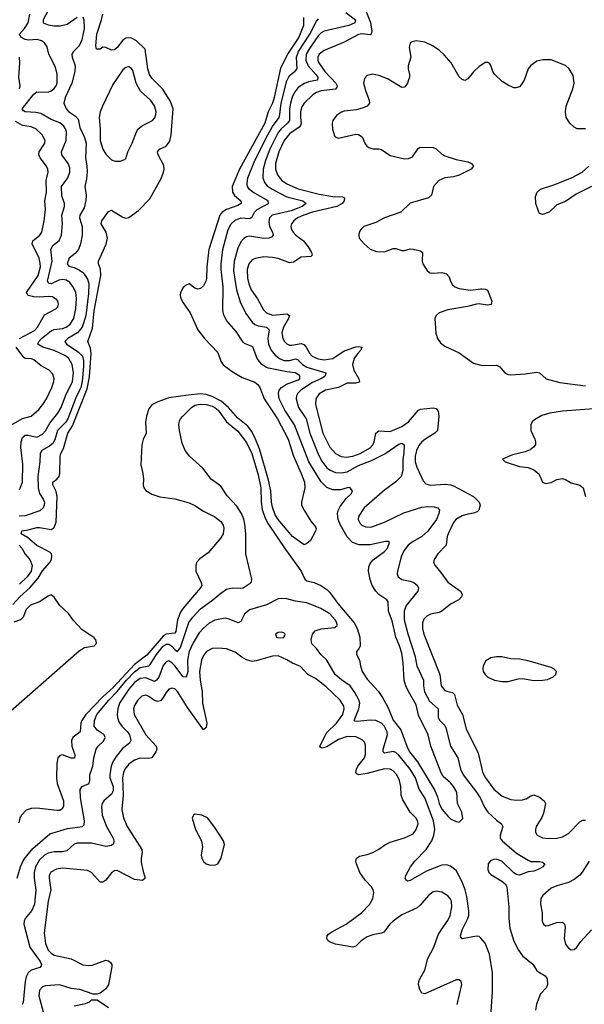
# Model space of a CAD drawing. Header units: inches. Extents: x 1550315 to 1685896, y 510706 to 640504.
# Tile 277 of 452: x 1636791 to 1640721, y 572052 to 578911. Entities that reach past the tile are written whole.
import ezdxf

# ---------------------------------------------------------------- set-up
doc = ezdxf.new("R2010")
doc.units = ezdxf.units.IN
doc.header["$MEASUREMENT"] = 0
doc.layers.add('B6537', color=7, linetype='Continuous')
doc.layers.add('B6547', color=7, linetype='Continuous')

msp = doc.modelspace()

# ---------------------------------------------------------------- linework, layer by layer
at = {"layer": 'B6537', "color": 5}
for points, elevation in [([(1637006.8, 579010), (1636954.8, 578910), (1636955, 578890), (1636990, 578875.8), (1637030, 578868.8), (1637072.4, 578867.6), (1637120.6, 578879.4), (1637190, 578929.7)], 440), ([(1636743.1, 574836.9), (1636792.2, 574890), (1636863.7, 574956.3), (1636918.9, 575021.1), (1636950, 575071.2), (1637001.3, 575130), (1637012.9, 575150), (1637015.8, 575175.8), (1637011.6, 575190), (1637001.5, 575201.5), (1636910, 575247.3), (1636844.5, 575304.5), (1636802.2, 575330), (1636802.7, 575337.3), (1636807, 575350), (1636850, 575356.4), (1636910, 575373.2), (1636930, 575374.3), (1637010, 575360.8), (1637030, 575374.3), (1637044.9, 575410), (1637052.8, 575590), (1637045.3, 575625.3), (1637020.7, 575670), (1637022, 575690), (1637050.4, 575709.6), (1637065.6, 575730), (1637069.9, 575750), (1637071.8, 575870), (1637077.8, 575890), (1637095.4, 575924.6), (1637126.7, 576030), (1637157.8, 576082.2), (1637260.1, 576339.9), (1637276, 576424), (1637287.4, 576587.4), (1637283.2, 576623.2), (1637265.8, 576670), (1637297.3, 576762.7), (1637310, 576882), (1637356.3, 577130), (1637352.5, 577172.5), (1637340.5, 577210), (1637340.5, 577230), (1637392.8, 577347.2), (1637401.2, 577390), (1637391.8, 577431.8), (1637358.5, 577490), (1637362.2, 577510), (1637410, 577574), (1637430, 577584.9), (1637510, 577535.6), (1637530, 577529.1), (1637550, 577532.2), (1637618.3, 577581.7), (1637696.7, 577663.3), (1637775.8, 577804.2), (1637792.3, 577850), (1637796.5, 577870), (1637794.9, 577894.9), (1637755.3, 577970), (1637751.2, 577990), (1637764.5, 578010), (1637811.5, 578030), (1637835.4, 578064.6), (1637844.4, 578110), (1637860.3, 578290), (1637841.2, 578341.2), (1637786.3, 578426.3), (1637710, 578504.4), (1637694.7, 578530), (1637683.3, 578570), (1637665.3, 578705.3), (1637603.9, 578763.9), (1637570, 578781.8), (1637550, 578785), (1637530, 578781.5), (1637510, 578767.7), (1637470, 578718.2), (1637450, 578700.9), (1637430, 578698.5), (1637390, 578717.3), (1637370, 578718.9), (1637350, 578707.1), (1637326.5, 578706.5), (1637320.7, 578730), (1637327.4, 578810), (1637361.1, 578910), (1637369.1, 578950)], 420), ([(1636790, 575634.9), (1636810.6, 575690), (1636813.7, 575813.7), (1636799.3, 575930), (1636801.8, 575970), (1636810, 576000.2), (1636830, 576016.2), (1636850, 576016.3), (1636910, 576003.8), (1636950, 576023), (1636970, 576047), (1636999.7, 576100.3), (1637056.8, 576170), (1637079.6, 576210), (1637109.4, 576290), (1637157.6, 576390), (1637165.6, 576450), (1637155.8, 576510), (1637133.9, 576550), (1637109.8, 576570), (1637030, 576607.1), (1636951, 576630), (1636916.4, 576650), (1636924.3, 576670), (1636942.7, 576690), (1637010, 576744.6), (1637030, 576752.5), (1637090, 576758.9), (1637114.8, 576770), (1637142.5, 576790), (1637167.9, 576830), (1637181.7, 576898.3), (1637187.5, 576970), (1637181.8, 577010), (1637166.4, 577046.4), (1637140.9, 577080.9), (1637116.6, 577096.6), (1637090, 577101.3), (1637063.6, 577096.4), (1637010, 577071), (1636992.8, 577072.8), (1636985.1, 577090), (1637015.9, 577230), (1637008.3, 577311.7), (1637021.9, 577338.1), (1637066.4, 577373.6), (1637081.6, 577410), (1637089.9, 577490), (1637084.5, 577550), (1637102, 577610), (1637102.6, 577630), (1637085.3, 577685.3), (1637081.6, 577750), (1637126.7, 577810), (1637141.1, 577850), (1637139.3, 577879.3), (1637129.2, 577910), (1637083.2, 577970), (1637083, 577990), (1637114.8, 578070), (1637116.2, 578130), (1637110.7, 578150.7), (1637099.1, 578170), (1637070, 578192.9), (1637010, 578216.6), (1636937.7, 578257.7), (1636904.3, 578264.3), (1636828.4, 578268.4), (1636816.5, 578276.5), (1636808, 578290), (1636890, 578392.1), (1636910, 578407.7), (1636990, 578406.8), (1637010, 578415), (1637028.6, 578430), (1637043.7, 578450), (1637051.3, 578470), (1637052.5, 578532.5), (1637039.7, 578579.7), (1636994, 578670), (1636982.3, 578722.3), (1636964, 578750), (1636943.8, 578763.8), (1636913.2, 578773.2), (1636851.7, 578768.3), (1636830, 578773.2), (1636799.8, 578790), (1636789.8, 578810), (1636824.1, 578850), (1636849.8, 578890), (1636860.5, 578950)], 460), ([(1639060.8, 578960.8), (1639128.2, 578910), (1639123.2, 578890), (1639080.9, 578870), (1638910, 578830.5), (1638890, 578820.5), (1638870, 578800.5), (1638807.3, 578710), (1638785.1, 578670), (1638781.8, 578630), (1638799.7, 578590), (1638852.9, 578530), (1638865.2, 578510), (1638864.4, 578490), (1638801.7, 578478.3), (1638772.6, 578467.4), (1638730, 578438), (1638707.8, 578412.2), (1638690, 578378.2), (1638676.2, 578330), (1638670.1, 578290), (1638670.1, 578210), (1638654.1, 578190), (1638610, 578151.2), (1638590, 578124.3), (1638533, 578010), (1638501.5, 577930), (1638486.3, 577870), (1638484, 577810), (1638496.1, 577776.1), (1638513.9, 577753.9), (1638547.5, 577730), (1638650, 577677.9), (1638761.8, 577650), (1638784.4, 577630), (1638757.5, 577610), (1638681.1, 577578.9), (1638549.3, 577550), (1638530.9, 577530), (1638524.7, 577504.7), (1638528.9, 577470), (1638550.1, 577430), (1638555.2, 577410), (1638543.4, 577396.6), (1638527.3, 577390), (1638490, 577387), (1638390, 577403.9), (1638370, 577399.4), (1638350, 577387.7), (1638330, 577364.4), (1638310, 577320.5), (1638284.5, 577230), (1638278.4, 577161.6), (1638299.9, 577030), (1638325, 576945), (1638365.4, 576865.4), (1638410, 576804.6), (1638428.2, 576788.2), (1638450, 576777.5), (1638510, 576768.1), (1638527.5, 576750), (1638518.7, 576690), (1638523.4, 576650), (1638542.2, 576610), (1638570, 576573.4), (1638600.2, 576550), (1638630, 576537.9), (1638670, 576537.1), (1638710, 576549.1), (1638724.8, 576544.8), (1638758.8, 576510), (1638789.8, 576489.8), (1638921.1, 576450), (1638918, 576430), (1638910, 576424.2), (1638888.1, 576410), (1638830, 576384.5), (1638748.1, 576330), (1638726.9, 576310), (1638717.4, 576290), (1638715.3, 576270), (1638731.7, 576210), (1638785, 576130), (1638810.7, 576030.7), (1638870, 575880.7), (1638894.9, 575834.9), (1638930, 575790.1), (1638953, 575773), (1638990, 575756.8), (1639030, 575754.1), (1639070, 575762.2), (1639150, 575804.7), (1639239.4, 575840.6), (1639333.1, 575886.9), (1639430, 575953), (1639450, 575960.4), (1639467.3, 575950), (1639465.1, 575890), (1639458.6, 575850), (1639458.3, 575770), (1639445.8, 575730), (1639410, 575690.7), (1639330, 575633.2), (1639187.8, 575510), (1639150.3, 575450), (1639148, 575430), (1639161.5, 575401.5), (1639172.7, 575390), (1639199.3, 575379.3), (1639230, 575375.9), (1639250, 575379.7), (1639330, 575409.6), (1639465.2, 575474.8), (1639590, 575514.7), (1639630, 575519.8), (1639677.1, 575517.1), (1639701.6, 575510), (1639713.2, 575493.2), (1639709.4, 575470), (1639693, 575430), (1639632.5, 575347.5), (1639590, 575309.8), (1639530, 575277.2), (1639494.7, 575250), (1639464.6, 575210), (1639445.4, 575170), (1639421.7, 575070), (1639419.5, 575050), (1639425.5, 575030), (1639451.4, 575011.4), (1639510, 574999.4), (1639533.7, 574990), (1639559.6, 574970), (1639567.6, 574950), (1639562.3, 574930), (1639480.4, 574830), (1639466.8, 574790), (1639467.6, 574730), (1639492.9, 574632.9), (1639542, 574482), (1639556.4, 574410), (1639601.8, 574310), (1639601.7, 574270), (1639608.8, 574228.8), (1639643.7, 574163.7), (1639702.7, 574110), (1639704.4, 574050), (1639715, 574030), (1639750, 573993.6), (1639757.8, 573977.8), (1639790.2, 573850), (1639841.8, 573770), (1639858.2, 573690), (1639876.8, 573650), (1639970.1, 573530.1), (1639995.5, 573490), (1640000, 573480.2)], 460), ([(1639187, 579007), (1639232.4, 578892.4), (1639242.6, 578830), (1639238.3, 578810), (1639230, 578805.2), (1639171.9, 578811.9), (1639150, 578809.2), (1639050, 578755.9), (1638910, 578697.5), (1638876.6, 578670), (1638866.7, 578650), (1638866.9, 578630), (1638874.1, 578610), (1638915.2, 578550), (1638991.2, 578470), (1639001.3, 578450), (1638999.4, 578440.6), (1638990, 578427.8), (1638890, 578414.8), (1638856.1, 578403.9), (1638832.3, 578387.7), (1638770.5, 578329.5), (1638755.7, 578304.3), (1638746, 578270), (1638744.7, 578230), (1638750.6, 578190), (1638745.6, 578174.4), (1638736.4, 578163.6), (1638670, 578116.9), (1638631.4, 578070), (1638593.6, 577990), (1638572.3, 577910), (1638572.1, 577870), (1638585, 577830), (1638614.3, 577794.3), (1638650, 577768.6), (1638730, 577733.6), (1638874.8, 577694.8), (1638970, 577679.1), (1639038.2, 577678.2), (1639051.2, 577670), (1639049.4, 577650), (1639034.8, 577630), (1638998.2, 577610), (1638830.2, 577570), (1638769.2, 577550), (1638725.8, 577530), (1638698.5, 577510), (1638683.5, 577490), (1638679.3, 577470), (1638683, 577450), (1638694.2, 577430), (1638712.6, 577410), (1638765.3, 577370), (1638797.9, 577330), (1638821.8, 577290), (1638826.7, 577270), (1638818, 577262), (1638750, 577256.2), (1638697.3, 577222.7), (1638670, 577218.6), (1638590, 577246.6), (1638550, 577255.2), (1638490, 577258.6), (1638430, 577248.2), (1638410, 577238.9), (1638385.5, 577210), (1638375.1, 577170), (1638376.4, 577110), (1638385.8, 577070), (1638402.9, 577030), (1638447.4, 576967.4), (1638488.6, 576890), (1638509.2, 576870), (1638550, 576852.5), (1638650, 576861.7), (1638667.9, 576850), (1638662.5, 576830), (1638627.3, 576770), (1638616.3, 576730), (1638623, 576690), (1638634.2, 576670), (1638650, 576654.2), (1638670, 576645), (1638684.1, 576644.1), (1638750, 576655.1), (1638769, 576649), (1638785, 576630), (1638807.9, 576587.9), (1638827.5, 576567.5), (1638868.5, 576548.5), (1638910, 576541), (1638970, 576551.3), (1639050, 576603.6), (1639070, 576611.7), (1639131.4, 576631.4), (1639150, 576634.1), (1639171.6, 576630), (1639165.4, 576610), (1639139.1, 576580.9), (1639119.1, 576550), (1639107, 576510), (1639115.8, 576470), (1639151, 576410), (1639156.9, 576390), (1639153.8, 576386.2), (1639130, 576379.1), (1639070, 576378.4), (1639010, 576348), (1638919.5, 576330), (1638875.6, 576304.4), (1638851.8, 576270), (1638850.2, 576229.8), (1638901.8, 576030), (1638950, 575934), (1638990, 575888.7), (1639027.9, 575867.9), (1639063.3, 575863.3), (1639110, 575871.2), (1639160.4, 575890), (1639230, 575928.8), (1639249.8, 575950), (1639259.4, 575970), (1639270.9, 576030), (1639290, 576048), (1639370, 576043), (1639450, 576078), (1639497.3, 576110), (1639567.9, 576192.1), (1639581.3, 576198.7), (1639670, 576208.4), (1639690, 576201.7), (1639704.6, 576184.6), (1639708.8, 576150), (1639700.2, 576050), (1639680.8, 576030), (1639610, 575987.4), (1639589.5, 575970), (1639570, 575944.8), (1639552.9, 575910), (1639543.4, 575870), (1639543.4, 575830), (1639554.3, 575794.3), (1639598.8, 575698.8), (1639617.5, 575677.5), (1639650, 575668.1), (1639754.4, 575674.4), (1639790, 575671), (1639810, 575664.1), (1639950.3, 575590), (1639990, 575550.3), (1639996.1, 575530), (1639986.2, 575493.8), (1639976.3, 575483.7), (1639950, 575472.3), (1639910, 575467), (1639870, 575454.7), (1639826.4, 575430), (1639810, 575408.3), (1639773.1, 575330), (1639766.4, 575310), (1639759, 575250), (1639700.9, 575190), (1639675.8, 575150), (1639672.2, 575130), (1639682, 575110), (1639730, 575051.6), (1639770, 574993.1), (1639860.4, 574930), (1639870.4, 574910), (1639867, 574890), (1639847.2, 574870), (1639790, 574839.4), (1639730, 574789.8), (1639710, 574780.7), (1639651.1, 574768.9), (1639624.7, 574755.3), (1639604.3, 574735.7), (1639594.2, 574710), (1639594.4, 574670), (1639604.1, 574630), (1639715.9, 574350), (1639725.6, 574270), (1639750, 574239.2), (1639770, 574230.2), (1639803.6, 574223.6), (1639818.5, 574210), (1639836.2, 574136.2), (1639873.9, 574070), (1639898, 573970), (1639981.8, 573801.8), (1640000, 573723.3)], 480), ([(1636773.4, 572930), (1636797.3, 573010), (1636820.2, 573059.8), (1636883.2, 573136.8), (1637000.4, 573239.6), (1637123, 573277), (1637228, 573290), (1637238.9, 573301.1), (1637241.1, 573330), (1637213.4, 573490), (1637211.1, 573548.9), (1637226, 573570), (1637273.6, 573590), (1637278.5, 573610), (1637278.6, 573650), (1637300.2, 573710), (1637306.2, 573770), (1637322.9, 573830), (1637336.2, 573850), (1637374.2, 573885.8), (1637385.8, 573910), (1637380.1, 573930), (1637330, 573962.6), (1637310.1, 573990), (1637310.8, 574030), (1637328.1, 574070), (1637411, 574170), (1637469.7, 574230.3), (1637534.1, 574310), (1637590, 574369), (1637630, 574399.4), (1637689.4, 574410.6), (1637700, 574420), (1637742.5, 574490), (1637790, 574546.4), (1637810, 574561.3), (1637830, 574561.5), (1637850, 574547.5), (1637870, 574523), (1637890.5, 574509.5), (1637910, 574537.2), (1637969.1, 574710.9), (1637995.1, 574750), (1638050, 574807.4), (1638135.9, 574870), (1638190, 574916.8), (1638230, 574943.2), (1638270, 574953.8), (1638330, 574949.8), (1638346, 574954), (1638395.3, 574984.7), (1638404.6, 574995.4), (1638407, 575013), (1638365.4, 575190), (1638364.4, 575330), (1638357.6, 575397.6), (1638350.8, 575430.8), (1638335.6, 575470), (1638301.3, 575521.3), (1638234.4, 575594.4), (1638190, 575661.5), (1638124.6, 575710), (1638066.8, 575786.8), (1637972.9, 575870), (1637943.1, 575910), (1637921, 575961), (1637903.6, 576050), (1637899.6, 576090), (1637903.2, 576116.8), (1637909.3, 576130.7), (1637926.7, 576150), (1637986.9, 576210), (1638010, 576225.7), (1638046.9, 576233.1), (1638090, 576231.2), (1638130, 576219.4), (1638150, 576208.6), (1638171.7, 576190), (1638230.9, 576110.9), (1638310, 576044.4), (1638370, 575965.5), (1638405.7, 575890), (1638450, 575739.8), (1638470.2, 575650), (1638471.6, 575550), (1638478.1, 575498.1), (1638498.8, 575438.8), (1638519.7, 575399.7), (1638640.2, 575220.2), (1638750.4, 575070), (1638774.7, 575014.7), (1638790, 575002.3), (1638841.6, 574990), (1638887.1, 574970), (1638930, 574940.6), (1638950, 574921.5), (1639004.8, 574844.8), (1639118.9, 574710), (1639139.7, 574670), (1639158.8, 574610), (1639160.2, 574550), (1639150.6, 574529.4), (1639134.3, 574510), (1639135.8, 574490), (1639157.2, 574450), (1639162.2, 574410), (1639175.7, 574370), (1639210, 574317.7), (1639289.1, 574230), (1639316.5, 574190), (1639356.3, 574116.3), (1639390, 574030.7), (1639443.5, 573963.5), (1639485.4, 573850), (1639504.5, 573810), (1639560.3, 573740.3), (1639681.4, 573541.4), (1639698.3, 573498.3), (1639710, 573449.7), (1639730, 573411.2), (1639770, 573361.6), (1639790, 573344.5), (1639830, 573325.2), (1639850, 573321.2), (1639874.4, 573345.6), (1639868.5, 573390), (1639839, 573450), (1639832.7, 573530), (1639811.4, 573570), (1639790, 573595.5), (1639739.7, 573639.7), (1639724.7, 573664.7), (1639653.9, 573850), (1639633.8, 573930), (1639567.2, 574067.2), (1639550, 574138.3), (1639496.2, 574230), (1639478.1, 574270), (1639467.3, 574310), (1639460.6, 574430), (1639450, 574498.4), (1639434.9, 574550), (1639408.6, 574608.6), (1639383.3, 574723.3), (1639358.8, 574790), (1639354.9, 574854.9), (1639346, 574870), (1639290, 574907.7), (1639269.2, 574929.2), (1639243.9, 574970), (1639229.5, 575010.5), (1639218.4, 575070), (1639221.3, 575098.7), (1639230, 575123.5), (1639251.6, 575148.4), (1639330, 575206), (1639350.1, 575230), (1639364, 575270), (1639355.8, 575275.8), (1639336.7, 575276.7), (1639230, 575253.8), (1639152.9, 575253), (1639108.6, 575268.6), (1639070, 575308.7), (1639023.6, 575390), (1639008.7, 575430), (1639002.9, 575470), (1639007.3, 575492.7), (1639020.7, 575519.3), (1639063.3, 575576.7), (1639100.9, 575610), (1639107.6, 575630), (1639090, 575652.1), (1639070, 575650.9), (1639024.4, 575635.6), (1638970, 575636.1), (1638930, 575652.6), (1638890, 575692.9), (1638803.1, 575830), (1638703.8, 576090), (1638636.3, 576190), (1638598.2, 576270), (1638593.3, 576310), (1638597.7, 576330), (1638612.6, 576350), (1638648.1, 576371.9), (1638730, 576403.2), (1638740.7, 576410), (1638741.6, 576430), (1638710, 576450.1), (1638650, 576457), (1638522.9, 576482.9), (1638505, 576490), (1638477.1, 576510), (1638444.6, 576550), (1638412.9, 576632.8), (1638356.6, 576656.6), (1638345.5, 576665.5), (1638298.3, 576738.3), (1638233.8, 576813.8), (1638212.9, 576852.8), (1638205.4, 576885.4), (1638208.1, 577050), (1638192.8, 577170), (1638193.6, 577210), (1638205.2, 577310), (1638241.5, 577450), (1638262, 577490), (1638290, 577515.6), (1638330, 577529.9), (1638390, 577526.7), (1638399.5, 577530), (1638410, 577537.7), (1638425.3, 577570), (1638443.2, 577590), (1638523.1, 577630), (1638520.3, 577650), (1638413.7, 577710), (1638389.4, 577730), (1638377, 577750), (1638373.4, 577770), (1638379.6, 577810), (1638428.3, 577930), (1638519, 578110), (1638551.8, 578168.2), (1638596.7, 578230), (1638602.8, 578250), (1638611.3, 578330), (1638650, 578485.6), (1638670, 578523.2), (1638707.8, 578552.2), (1638722.1, 578570), (1638718.1, 578650), (1638732.6, 578690), (1638810.6, 578809.4), (1638857.9, 578902.1), (1638870, 578916.4)], 440), ([(1638766.9, 578926.9), (1638767, 578870), (1638733.9, 578790), (1638660.8, 578679.2), (1638605.7, 578574.3), (1638562.3, 578370), (1638550, 578329.8), (1638521.3, 578270), (1638497.7, 578190), (1638322, 577870), (1638269.6, 577750), (1638271.5, 577710), (1638286.4, 577686.4), (1638329.2, 577650), (1638331.7, 577630), (1638310, 577618), (1638230, 577589.9), (1638199.3, 577570), (1638183.7, 577550), (1638107.9, 577310), (1638094.5, 577190), (1638091.3, 577108.7), (1638087.1, 577090), (1638070, 577057.6), (1638050, 577039.5), (1638030, 577034.5), (1638010, 577040.9), (1637970, 577071.5), (1637950, 577062.6), (1637930, 577045.7), (1637910.2, 577010), (1637908.2, 576990), (1637912.9, 576970), (1637930, 576939.3), (1637976.5, 576870), (1638031.5, 576750), (1638076.5, 576690), (1638170, 576593.7), (1638192.2, 576532.2), (1638207.8, 576507.8), (1638270, 576460.9), (1638339.4, 576419.4), (1638427.2, 576387.2), (1638448.4, 576370), (1638463.1, 576350), (1638493.7, 576270), (1638585.8, 576130), (1638659.8, 575990), (1638696.1, 575870), (1638751, 575750), (1638773.4, 575690), (1638775.5, 575650), (1638753, 575550), (1638753.4, 575530), (1638772.7, 575490), (1638818, 575418), (1638850, 575378), (1638853.7, 575366.3), (1638851, 575349), (1638816.3, 575283.7), (1638790, 575262), (1638770, 575254), (1638690, 575312), (1638590, 575429.8), (1638570, 575463), (1638550, 575514.5), (1638543.4, 575550), (1638539.3, 575630), (1638522.3, 575702.3), (1638461.3, 575921.3), (1638426.1, 576006.1), (1638405, 576045), (1638378.8, 576078.8), (1638310, 576136.4), (1638243.6, 576210), (1638193.8, 576253.8), (1638130, 576285.7), (1638090, 576299.4), (1638050, 576303.7), (1637963.5, 576296.5), (1637830, 576276.1), (1637751.8, 576248.2), (1637710, 576227.6), (1637690, 576199.7), (1637672.8, 576150), (1637667.3, 576107.3), (1637670.3, 576030), (1637650, 575986), (1637640.2, 575950), (1637634, 575810), (1637648.2, 575750), (1637653.4, 575710), (1637650.7, 575670.7), (1637656, 575650), (1637670, 575631.3), (1637710, 575604.7), (1637766.4, 575586.4), (1637870, 575574), (1637970, 575544.9), (1638010, 575525.8), (1638070, 575486.9), (1638150, 575449), (1638190, 575416.5), (1638207.2, 575390), (1638211.4, 575370), (1638207.2, 575330), (1638190, 575300.7), (1638103.6, 575196.4), (1638044.7, 575155.3), (1638022.8, 575130), (1638016.8, 575103.2), (1638018, 575070), (1638054.9, 574990), (1638058, 574970), (1638047.8, 574950), (1637928.7, 574811.3), (1637910, 574783.2), (1637890.1, 574729.9), (1637876.9, 574650), (1637870, 574636.5), (1637810.3, 574630.3), (1637790, 574616.2), (1637675.8, 574484.2), (1637590, 574418.1), (1637441, 574259), (1637370, 574193), (1637252.4, 574070), (1637223.9, 574030), (1637216.5, 574010), (1637212.8, 573950), (1637162, 573910), (1637151.3, 573890), (1637154.8, 573850), (1637175.6, 573790), (1637172.7, 573767.3), (1637150, 573765.9), (1637090, 573788.9), (1637070, 573785.1), (1637056.9, 573770), (1637050.2, 573729.8), (1637046.4, 573630), (1637052.1, 573590), (1637095.9, 573470), (1637095.3, 573430), (1637086.9, 573413.1), (1637070, 573403.1), (1637050, 573401.5), (1636910, 573419.1), (1636870, 573416.1), (1636836.5, 573403.5), (1636803.8, 573370), (1636792.7, 573350), (1636784.7, 573315.3)], 420), ([(1637230, 578932), (1637238.5, 578910), (1637238.9, 578850), (1637222.6, 578770), (1637204.2, 578730), (1637164.5, 578690), (1637153.5, 578670), (1637155.8, 578650), (1637177.6, 578590), (1637175.3, 578550), (1637152.8, 578470), (1637107.8, 578370), (1637098.7, 578330), (1637113.6, 578290), (1637130, 578270.9), (1637179.7, 578239.7), (1637198.6, 578218.6), (1637210, 578160.7), (1637242.7, 578090), (1637254.3, 578050), (1637248.9, 577951.1), (1637259.2, 577890), (1637260.2, 577850), (1637256.5, 577803.5), (1637244.6, 577750), (1637252.9, 577690), (1637252.1, 577652.1), (1637240.3, 577599.7), (1637209.8, 577550), (1637206.5, 577530), (1637224.9, 577470), (1637226, 577410), (1637214.8, 577350), (1637200.3, 577310), (1637178.2, 577281.8), (1637135, 577250), (1637121.1, 577210), (1637133.6, 577193.6), (1637170, 577184.1), (1637207.3, 577167.3), (1637230.5, 577150), (1637247.3, 577130), (1637262.7, 577102.7), (1637271.5, 577071.5), (1637270, 577004), (1637251.1, 576848.9), (1637225, 576770), (1637192.6, 576730), (1637126.2, 576690), (1637106.2, 576670), (1637117.8, 576650), (1637198.3, 576598.3), (1637227.8, 576567.8), (1637234.5, 576534.5), (1637234.7, 576494.7), (1637226.5, 576390), (1637216.1, 576350), (1637182.4, 576277.6), (1637125.6, 576130), (1637110, 576104.6), (1637054.1, 576050), (1637035.4, 575984.6), (1637021.1, 575958.9), (1636998.9, 575941.1), (1636944.5, 575910), (1636934.5, 575890), (1636931.7, 575830), (1636917.5, 575730), (1636918.7, 575650), (1636929.5, 575609.4), (1636955.3, 575570), (1636962.8, 575550), (1636962.4, 575530), (1636954.7, 575510), (1636930.6, 575489.4), (1636830, 575454.3), (1636787.9, 575452.1)], 440), ([(1640000, 578592.7), (1639990, 578586), (1639950, 578547), (1639910, 578498.4), (1639890, 578487.3), (1639870, 578493.6), (1639850, 578513.3), (1639793.5, 578610), (1639746.7, 578666.7), (1639710, 578699.2), (1639665.1, 578730), (1639610, 578754), (1639550, 578764.4), (1639522.8, 578757.2), (1639510, 578749.3), (1639501.8, 578718.2), (1639512.9, 578650), (1639495.2, 578590), (1639494.5, 578570), (1639504.8, 578530), (1639505, 578510), (1639490, 578469.7), (1639474.9, 578445.1), (1639470, 578440.4), (1639450, 578439.8), (1639350, 578499.9), (1639290, 578522.2), (1639250, 578530.7), (1639210, 578522.3), (1639190, 578500.9), (1639185, 578470), (1639200.2, 578410), (1639224.6, 578350), (1639226, 578330), (1639210.4, 578310), (1639182.4, 578297.6), (1639135.8, 578284.2), (1639050, 578275), (1639030, 578268.2), (1638995.8, 578244.2), (1638970.9, 578210), (1638965.4, 578190), (1638968, 578148), (1638982.7, 578102.7), (1638991.8, 578091.8), (1639010, 578084.9), (1639130, 578112.8), (1639150, 578112.5), (1639175, 578095), (1639193.2, 578050), (1639206.7, 578030), (1639220.6, 578020.6), (1639250, 578012), (1639290, 578012.5), (1639310, 578007.8), (1639370, 577965.4), (1639470, 577941.8), (1639496.5, 577943.5), (1639524.5, 577955.5), (1639565.6, 578014.4), (1639577.5, 578022.5), (1639670, 578021.7), (1639690, 578012), (1639730, 577974.3), (1639750, 577962.6), (1639830, 577937.2), (1639910, 577922), (1639936.4, 577910), (1639950.4, 577890), (1639933, 577870), (1639850, 577828.9), (1639810, 577816.1), (1639750, 577809.8), (1639708.5, 577790), (1639672.2, 577750), (1639658.4, 577690), (1639635.5, 577670), (1639510, 577633.6), (1639444.2, 577570), (1639330.3, 577530), (1639270, 577499.4), (1639187, 577470), (1639166, 577450), (1639154.6, 577430), (1639151.7, 577410), (1639154.9, 577390), (1639187.6, 577350), (1639230, 577313.8), (1639275.5, 577295.5), (1639330, 577293.7), (1639390, 577317.1), (1639410, 577317.9), (1639450, 577304), (1639470, 577303.2), (1639510, 577313.9), (1639530, 577313.8), (1639580.6, 577300.6), (1639595.5, 577290), (1639592.2, 577230), (1639596.9, 577210), (1639630, 577160.5), (1639647.3, 577147.3), (1639670, 577144.9), (1639730, 577150.2), (1639761.5, 577141.5), (1639780.9, 577120.9), (1639790.3, 577090), (1639804.2, 577064.2), (1639819.3, 577050), (1639850, 577038.6), (1639930, 577027.4), (1640000, 577035.4)], 520), ([(1636790.5, 578430), (1636793.2, 578450), (1636785.5, 578510), (1636792.9, 578610), (1636789.8, 578650)], 480), ([(1636790.3, 576689.7), (1636894.8, 576745.2), (1636915.9, 576770), (1636964.3, 576855.7), (1637042.5, 576897.5), (1637055.4, 576910), (1637061, 576930), (1637057.2, 576950), (1637050, 576960.5), (1637019.9, 576979.9), (1636990, 576983.9), (1636930, 576977.8), (1636890, 576981.5), (1636850.5, 576990.5), (1636839.2, 577010), (1636920.6, 577130), (1636935.4, 577190), (1636934.6, 577214.6), (1636925.6, 577250), (1636877.1, 577350), (1636882.8, 577370), (1636932.3, 577410), (1636946, 577430), (1636961.3, 577510), (1636969.9, 577590), (1636966.7, 577650), (1636977.8, 577710), (1636975.8, 577790), (1636989.8, 577850), (1636987.2, 577870), (1636976.5, 577890), (1636933.9, 577950), (1636925, 577970), (1636926.8, 577990), (1636965.6, 578050), (1636967.6, 578070), (1636947.6, 578110), (1636904, 578150), (1636870, 578165.2), (1636810, 578173.4), (1636762.3, 578202.3)], 480), ([(1640000, 576929.8), (1639990, 576931.3), (1639970, 576929.8), (1639907.9, 576912.1), (1639770, 576889.8), (1639710, 576869.7), (1639688.8, 576851.2), (1639680.7, 576830), (1639688.2, 576728.2), (1639699.5, 576690), (1639720.5, 576660.5), (1639750, 576637), (1639850, 576590.3), (1639950, 576517.7), (1640000, 576504)], 520), ([(1636734.2, 576090), (1636810, 576134.1), (1636871.5, 576148.5), (1636923.7, 576196.3), (1636953.1, 576230), (1636978.4, 576270), (1637014.9, 576350), (1637028, 576390), (1637029.8, 576410), (1637021.1, 576441.1), (1636995.6, 576470), (1636940.7, 576500.7), (1636890, 576542.8), (1636870, 576549), (1636830, 576550.7), (1636818.7, 576558.7), (1636767.5, 576630)], 480), ([(1636788, 575250), (1636805.2, 575230), (1636828.4, 575188.4), (1636862.7, 575150), (1636877.2, 575110), (1636871.5, 575070), (1636842.2, 575030), (1636790, 574977.9)], 440), ([(1636649.8, 574030), (1637206, 574514), (1637242.6, 574537.4), (1637310, 574548.3), (1637319.9, 574560.1), (1637325.7, 574570), (1637321, 574590), (1637310, 574604.8), (1637223.4, 574663.4), (1637166, 574726), (1637130, 574775.4), (1637069.3, 574829.3), (1637030, 574887.3), (1637010, 574903.7), (1636990, 574896), (1636930, 574856), (1636866.4, 574833.6), (1636836.9, 574803.1), (1636816, 574750), (1636796, 574730), (1636750, 574714)], 420), ([(1640000, 572512.5), (1639990, 572523.9), (1639970, 572526.6), (1639870, 572507.8), (1639860.6, 572520.6), (1639858.3, 572530), (1639870.8, 572570), (1639911.1, 572650), (1639916.7, 572670), (1639916.9, 572703.1), (1639904, 572804), (1639891.9, 572850), (1639870, 572905.6), (1639830, 572984.4), (1639790, 573014.9), (1639762.5, 573022.5), (1639730, 573021.2), (1639621.5, 572978.5), (1639510, 572914.3), (1639490, 572909.6), (1639478.9, 572918.9), (1639474, 572930), (1639478, 572950), (1639510.8, 573010), (1639541.8, 573050), (1639619.8, 573130), (1639658.7, 573190), (1639673.2, 573230), (1639679.9, 573270), (1639672, 573330), (1639611.3, 573490), (1639572.3, 573550), (1639545.3, 573630), (1639510, 573689.9), (1639430, 573788.1), (1639410, 573806.7), (1639390, 573813.1), (1639330, 573802.4), (1639320.3, 573810), (1639320.9, 573830), (1639350.8, 573930), (1639348.7, 573950), (1639330, 573987.7), (1639310, 574010.7), (1639270, 574029), (1639231.1, 574031.1), (1639142.6, 574022.6), (1639124.8, 574024.8), (1639119.1, 574030), (1639152.7, 574110), (1639158.5, 574150), (1639152.5, 574172.5), (1639124.9, 574224.9), (1639091.3, 574271.3), (1639030, 574311.5), (1638987.6, 574350), (1638929.9, 574449.9), (1638887.9, 574487.9), (1638856.8, 574530), (1638823.8, 574563.8), (1638820.7, 574590), (1638828.3, 574630), (1638846.7, 574653.3), (1638890, 574666.7), (1638983.7, 574676.3), (1639001.3, 574690), (1638998.2, 574710), (1638986.4, 574730), (1638950, 574771.8), (1638886, 574810), (1638790, 574849), (1638710, 574860.2), (1638650, 574876.5), (1638610, 574879.8), (1638590, 574876.4), (1638510, 574835.4), (1638390, 574798.9), (1638356.2, 574770), (1638330, 574719.6), (1638311.1, 574708.9), (1638250, 574735.3), (1638220.8, 574740.8), (1638150, 574729), (1638110, 574707.9), (1638070, 574673.3), (1638040.9, 574639.1), (1637999.6, 574570), (1637971, 574510), (1637958, 574450), (1637961, 574370), (1637950, 574330.9), (1637930, 574334), (1637870, 574410.4), (1637850, 574431.6), (1637830, 574444.5), (1637810, 574438), (1637790, 574411.9), (1637758.8, 574330), (1637742.9, 574310), (1637730, 574301.6), (1637670, 574326.8), (1637630, 574322.6), (1637590, 574294.9), (1637550, 574246.7), (1637485.8, 574150), (1637473.4, 574110), (1637469.5, 574069.5), (1637470.7, 574050), (1637480.6, 574020.6), (1637502.5, 573990), (1637542.2, 573950), (1637554.6, 573930), (1637564.7, 573890), (1637556, 573870), (1637505.8, 573834.2), (1637461.7, 573778.3), (1637439.2, 573740.8), (1637428, 573710), (1637418.1, 573650), (1637419.1, 573630), (1637441.3, 573570), (1637441.1, 573538.9), (1637430, 573516.8), (1637375.5, 573470), (1637364.1, 573450), (1637359.4, 573430), (1637364.7, 573370), (1637395.9, 573290), (1637440.6, 573210), (1637447.1, 573190), (1637443.7, 573170), (1637430, 573158.3), (1637390, 573151.9), (1637290, 573174.6), (1637190, 573174.6), (1637170, 573166.4), (1637119.4, 573120.6), (1637090, 573113.3), (1637030, 573113.2), (1636990, 573104.1), (1636964.8, 573090), (1636930, 573058.4), (1636901.2, 573010), (1636891.7, 572970), (1636891.2, 572930), (1636904, 572850), (1636894.1, 572750), (1636874.9, 572705.1), (1636829.2, 572650), (1636821.2, 572630), (1636819.7, 572610), (1636862.1, 572450), (1636933.9, 572350), (1636943.5, 572330), (1636941.1, 572318.9), (1636932.3, 572307.7), (1636871.4, 572288.6), (1636849.4, 572270), (1636836.5, 572243.5), (1636829.3, 572210.7), (1636815.6, 572064.4), (1636808.7, 572050)], 460), ([(1639836, 572050), (1639869.2, 572190), (1639864, 572210), (1639850, 572221.2), (1639830, 572222), (1639610, 572124.7), (1639589.8, 572129.8), (1639575.8, 572155.8), (1639567.2, 572190), (1639568.1, 572210), (1639575.3, 572230), (1639610.8, 572290), (1639632.4, 572370), (1639672.8, 572450), (1639704.9, 572535.1), (1639726.1, 572573.9), (1639770, 572635.3), (1639787.6, 572670), (1639799.2, 572730), (1639796.4, 572770), (1639787.8, 572790), (1639770, 572807.8), (1639730, 572833), (1639690, 572839.8), (1639670, 572834.5), (1639636.5, 572810), (1639578.6, 572741.4), (1639556.9, 572723.1), (1639450, 572674.2), (1639390, 572630.8), (1639368.1, 572610), (1639325, 572555), (1639310, 572546.6), (1639250, 572535.3), (1639210, 572521.8), (1639166.9, 572493.1), (1639130, 572457.4), (1639110.8, 572450), (1638990, 572470.9), (1638946.9, 572486.9), (1638936.6, 572496.6), (1638929.5, 572510), (1638931.5, 572530), (1638940.3, 572539.7), (1638963.3, 572556.7), (1639063.5, 572610), (1639170.9, 572689.1), (1639227.1, 572750), (1639249.7, 572790), (1639255.8, 572830), (1639251.3, 572850), (1639239.6, 572870), (1639196.2, 572916.2), (1639159.7, 572970), (1639135.4, 573030), (1639131.3, 573050), (1639134.5, 573070), (1639156.2, 573083.8), (1639210, 573095.2), (1639249.4, 573110), (1639290, 573132), (1639330, 573161.1), (1639370, 573180.9), (1639470, 573211.6), (1639530, 573239), (1639551.4, 573270), (1639563.5, 573310), (1639562.4, 573322.4), (1639550, 573349.6), (1639509.8, 573389.8), (1639457, 573477), (1639446.2, 573510), (1639445, 573570), (1639434.8, 573610), (1639416, 573650), (1639390, 573679.4), (1639370, 573689.8), (1639330, 573691.2), (1639210, 573659.9), (1639150.8, 573650.8), (1639137, 573657), (1639130, 573667), (1639134.3, 573690), (1639144.7, 573710), (1639190, 573769.1), (1639197, 573790), (1639197, 573857), (1639190, 573877.6), (1639174.8, 573894.8), (1639130, 573914.3), (1639070, 573917.3), (1639010, 573896.5), (1638930, 573845.8), (1638897, 573837), (1638882.8, 573842.8), (1638879.8, 573850), (1638930, 573946.6), (1638996.3, 574010), (1639039.6, 574070), (1639049.9, 574109.9), (1639046.4, 574130), (1639022, 574170), (1638924.3, 574264.3), (1638850, 574322.3), (1638796.4, 574350), (1638745.7, 574405.7), (1638689.1, 574429.1), (1638650, 574452.8), (1638590, 574479.6), (1638550, 574477), (1638435.9, 574444.1), (1638410, 574441.1), (1638370, 574451.1), (1638336.2, 574470), (1638290, 574505.4), (1638230, 574527.3), (1638170, 574533.1), (1638130, 574529.8), (1638092.2, 574510), (1638070, 574482), (1638056.8, 574450), (1638043.1, 574370), (1638046.7, 574310), (1638061.7, 574230), (1638064, 574150), (1638092.6, 574010), (1638090, 573979.5), (1638070, 573963.5), (1637958.6, 574118.6), (1637890, 574230.9), (1637870, 574249.8), (1637850, 574255.1), (1637830, 574247.6), (1637810, 574224.4), (1637790.6, 574189.4), (1637770, 574167.1), (1637750, 574161.6), (1637730, 574167.9), (1637690, 574197.4), (1637670, 574205.1), (1637641.5, 574198.5), (1637610, 574168.2), (1637590, 574133.6), (1637582.7, 574110), (1637587, 574070), (1637670, 573930.2), (1637741.4, 573850), (1637745.6, 573830), (1637737.5, 573810), (1637710, 573769.8), (1637690, 573763.4), (1637630, 573765.9), (1637590, 573753.4), (1637550, 573724.9), (1637523.1, 573690), (1637513.2, 573666.8), (1637506.7, 573630), (1637511.7, 573510), (1637502.9, 573410), (1637514.4, 573350), (1637540.1, 573290), (1637641, 573130), (1637644.1, 573110), (1637635.9, 573070), (1637636.9, 573043.1), (1637647.3, 572987.3), (1637664.9, 572930), (1637646.5, 572913.5), (1637590, 572920.7), (1637470, 572983.8), (1637450, 572981.4), (1637430, 572967.4), (1637390, 572917.7), (1637370, 572902.3), (1637350, 572903.1), (1637290, 572969.7), (1637263, 572983), (1637090, 572999.6), (1637046.1, 572993.9), (1637007.2, 572972.8), (1636996.1, 572950), (1636995.3, 572930), (1637007.3, 572850), (1636990.1, 572770), (1636962.1, 572550), (1636970, 572476.3), (1636990, 572429.1), (1637010, 572407.3), (1637030, 572395.2), (1637148.7, 572368.7), (1637230, 572327.8), (1637270, 572322.9), (1637295, 572325), (1637390, 572358.4), (1637410, 572354.9), (1637422.9, 572342.9), (1637432.2, 572330), (1637431.9, 572311.9), (1637410.2, 572189.8), (1637390, 572159.5), (1637350, 572128.7), (1637330, 572122), (1637303.1, 572123.1), (1637210, 572155.1), (1637150, 572162.9), (1637068, 572188), (1636970, 572180.4), (1636950, 572174), (1636929.2, 572150), (1636923.8, 572110), (1636964.1, 571964.1)], 480), ([(1637170, 572040.7), (1637250, 572058), (1637278, 572070), (1637290, 572082), (1637330, 572082), (1637410, 572030.6)], 480)]:
    msp.add_lwpolyline(points, dxfattribs=dict(at, elevation=elevation))
for points, elevation in [([(1637550, 578583), (1637530, 578577.7), (1637510, 578561.7), (1637439.3, 578460.7), (1637366.9, 578310), (1637351.5, 578270), (1637344.2, 578230), (1637350.3, 578149.7), (1637350.3, 578070), (1637370, 578008.2), (1637390, 577974), (1637430, 577934.4), (1637454.8, 577925.2), (1637490, 577924.9), (1637523.2, 577936.8), (1637530, 577944.7), (1637544.4, 577990), (1637574.9, 578050), (1637602.9, 578130), (1637615.9, 578150), (1637645.1, 578174.9), (1637715.4, 578210), (1637731.7, 578228.3), (1637739.4, 578250), (1637741, 578270), (1637730, 578311.1), (1637701.2, 578350), (1637632.4, 578412.4), (1637601.8, 578470), (1637577.4, 578557.4), (1637570, 578571.6)], 440), ([(1638610, 574645.2), (1638590, 574641.2), (1638571.3, 574630), (1638578, 574610), (1638590, 574604), (1638630, 574608), (1638639.3, 574630), (1638630, 574639.3)], 480), ([(1638010, 573376), (1638001, 573370), (1637990.9, 573349.1), (1638014.4, 573270), (1638057.6, 573190), (1638063.7, 573150), (1638054.9, 573090), (1638059.3, 573070), (1638070, 573047.3), (1638090, 573030.7), (1638110, 573023), (1638150, 573022), (1638169.4, 573030.6), (1638193.2, 573070), (1638215.5, 573164.5), (1638209.4, 573190), (1638150, 573284), (1638097.2, 573350), (1638058, 573370)], 520)]:
    msp.add_lwpolyline(points, close=True, dxfattribs=dict(at, elevation=elevation))
at = {"layer": 'B6547', "color": 5}
for points, elevation in [([(1640728.3, 578151.7), (1640671.8, 578151.8), (1640650, 578163.7), (1640620.9, 578190), (1640594.5, 578230), (1640589.6, 578270), (1640595.6, 578310), (1640640.5, 578430), (1640651.1, 578470), (1640643.3, 578523.3), (1640615.6, 578570), (1640590, 578591.2), (1640490, 578632.6), (1640431.4, 578631.4), (1640390, 578623), (1640350, 578593.3), (1640331.3, 578568.7), (1640302, 578490), (1640282.6, 578457.4), (1640270, 578443.7), (1640243.4, 578436.6), (1640230, 578437.6), (1640190, 578454.7), (1640150, 578479.7), (1640098.4, 578530), (1640084.5, 578550), (1640071.5, 578591.5), (1640063.2, 578603.2), (1640050, 578613.2), (1640030, 578612.7), (1640000, 578592.7)], 520), ([(1640770, 577749.8), (1640664.1, 577695.9), (1640590, 577644.2), (1640530, 577622.6), (1640475.8, 577570), (1640430, 577553.3), (1640410, 577560.9), (1640404.2, 577570), (1640384.7, 577630), (1640380.5, 577679.5), (1640392.3, 577710), (1640417.2, 577730), (1640510, 577760.9), (1640631.2, 577808.8), (1640706, 577850), (1640753, 577890)], 520), ([(1640000, 577035.4), (1640010, 577036.5), (1640033.1, 577033.1), (1640046.3, 577026.3), (1640076.5, 576950), (1640071.8, 576928.2), (1640050, 576922.4), (1640000, 576929.8)], 520), ([(1640000, 576504), (1640010, 576501.2), (1640110, 576503.8), (1640133.1, 576493.1), (1640167.4, 576450), (1640190, 576439.2), (1640210, 576436.5), (1640310, 576444.1), (1640390, 576456.9), (1640410.1, 576450.1), (1640455.3, 576410), (1640550, 576382.7), (1640730, 576359.8)], 520), ([(1640850, 576204.1), (1640570, 576182.9), (1640481, 576170), (1640425.9, 576154.1), (1640375.4, 576124.6), (1640359.1, 576110), (1640348.4, 576090), (1640348.5, 576050), (1640375.8, 575990), (1640380.4, 575970), (1640380.5, 575950), (1640367.3, 575932.7), (1640344.2, 575915.8), (1640310, 575899.7), (1640221.1, 575878.9), (1640152, 575850), (1640171.3, 575830), (1640270, 575799.7), (1640330, 575791.4), (1640370, 575774.4), (1640402.3, 575750), (1640414.9, 575730), (1640430.2, 575690.2), (1640450, 575679.1), (1640490, 575686.4), (1640530, 575708), (1640570, 575713.9), (1640590, 575708.4), (1640630, 575685), (1640690, 575669.1), (1640713.2, 575650), (1640730.2, 575590.2)], 520), ([(1640000, 573723.3), (1640012.4, 573670), (1640033.2, 573630), (1640090.5, 573550.5), (1640150, 573502), (1640210, 573478.1), (1640250, 573473.1), (1640290, 573475.2), (1640315.8, 573484.2), (1640350, 573505.2), (1640370, 573510.3), (1640410, 573495.6), (1640442.3, 573470), (1640450.3, 573450), (1640437.3, 573382.7), (1640426.3, 573353.7), (1640386.5, 573290), (1640381.5, 573270), (1640382.3, 573250), (1640392.4, 573230), (1640430, 573211.5), (1640470, 573207.6), (1640530, 573208.7), (1640570, 573218.6), (1640610, 573241.8), (1640690, 573322.7), (1640710, 573335.2), (1640730, 573335.5)], 480), ([(1640000, 573480.2), (1640025.3, 573425.3), (1640050.1, 573390.1), (1640110, 573334.7), (1640144.9, 573310), (1640153, 573290), (1640134.3, 573230), (1640136.5, 573210), (1640150.2, 573190), (1640250, 573104), (1640330, 573054.9), (1640350, 573046.7), (1640410, 573046.7), (1640430, 573041.6), (1640447.3, 573030), (1640432.4, 573010), (1640399.3, 572990), (1640370, 572979.8), (1640330, 572973.6), (1640270, 572952.2), (1640250, 572956), (1640230, 572968.2), (1640150, 573045.9), (1640110, 573062.1), (1640090, 573061.3), (1640068.1, 573051.9), (1640052.9, 573030), (1640049.1, 572990), (1640057.5, 572970), (1640070, 572956.1), (1640146.7, 572910), (1640169.3, 572890), (1640181, 572870), (1640195.5, 572730), (1640194.7, 572650), (1640201.9, 572581.9), (1640230, 572491.8), (1640262.8, 572430), (1640290, 572389.4), (1640365.8, 572330), (1640390, 572284.2), (1640448.7, 572250), (1640461.5, 572230), (1640465.7, 572190), (1640457, 572170), (1640415.8, 572124.2), (1640387.8, 572052.2), (1640381.3, 572010)], 460), ([(1640755.1, 573050), (1640707.3, 572972.7), (1640688.9, 572951.1), (1640650, 572921.5), (1640610, 572900.4), (1640530, 572877.7), (1640490, 572861.1), (1640432.4, 572810), (1640419.3, 572790), (1640416.4, 572750), (1640428.4, 572690), (1640428.4, 572630), (1640437.3, 572610), (1640450, 572599.1), (1640470, 572600.4), (1640530, 572621.1), (1640570, 572623.8), (1640582.4, 572610), (1640587.4, 572590), (1640581.5, 572510), (1640590, 572470.8), (1640610, 572442), (1640630, 572430.6), (1640650, 572433), (1640670, 572450.4), (1640697.2, 572490), (1640771.2, 572570)], 480), ([(1640069.8, 571970.2), (1640081.6, 572138.4), (1640082.1, 572270), (1640061.6, 572401.5), (1640030, 572478.2), (1640000, 572512.5)], 460)]:
    msp.add_lwpolyline(points, dxfattribs=dict(at, elevation=elevation))
at = {"layer": 'B6547', "color": 5, "elevation": 520}
msp.add_lwpolyline([(1640110, 574473.7), (1640070, 574465.6), (1640035.1, 574444.9), (1640016.4, 574410), (1640014, 574390), (1640017.6, 574370), (1640030.4, 574350), (1640050.5, 574330), (1640096, 574310), (1640150, 574300.7), (1640190, 574299.7), (1640261.4, 574318.6), (1640290, 574320.8), (1640370, 574308.3), (1640430, 574309.1), (1640464.6, 574315.4), (1640502.7, 574330), (1640523.7, 574350), (1640526.6, 574370), (1640509.3, 574390), (1640490, 574398.9), (1640330, 574445.1), (1640270, 574456.4), (1640210, 574458), (1640147.7, 574472.3)], close=True, dxfattribs=at)

doc.saveas('drawing.dxf')
